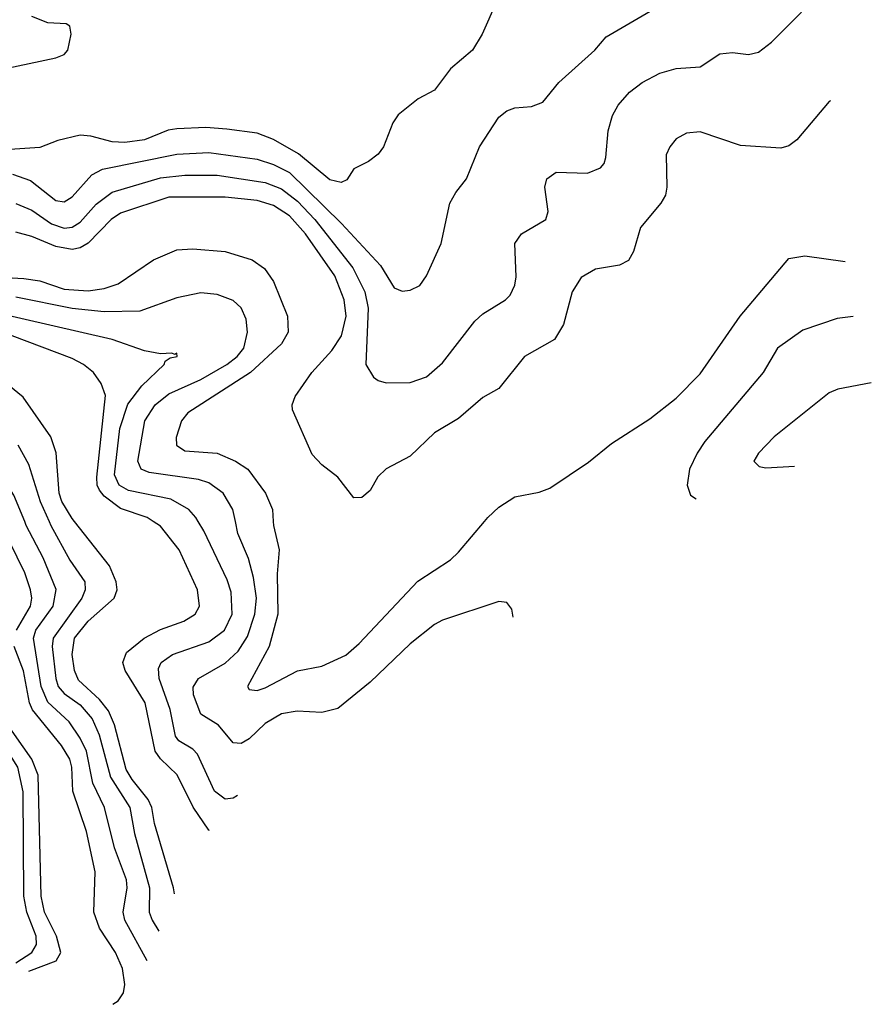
# Model space of a CAD drawing. Header units: inches. Extents: x 990535 to 1117859, y 769386 to 892122.
# Tile 424 of 656: x 1115220 to 1117335, y 788801 to 791246. Entities that reach past the tile are written whole.
import ezdxf

# ---------------------------------------------------------------- set-up
doc = ezdxf.new("R2010")
doc.units = ezdxf.units.IN
doc.header["$MEASUREMENT"] = 0
doc.layers.add('B1718', color=7, linetype='Continuous')
doc.layers.add('B1719', color=7, linetype='Continuous')

msp = doc.modelspace()

# ---------------------------------------------------------------- linework, layer by layer
at = {"layer": 'B1718', "color": 5}
for points, elevation in [([(1115536.5, 788909.5), (1115480.7, 789010), (1115476.8, 789030), (1115487, 789090), (1115485, 789110), (1115455.6, 789190), (1115430.6, 789290), (1115401.7, 789350), (1115385.6, 789430), (1115370, 789462.3), (1115342.4, 789502.4), (1115290, 789551), (1115273.2, 789590), (1115253.9, 789710), (1115260.2, 789730), (1115303.4, 789790), (1115310.7, 789830.7), (1115278.6, 789910), (1115236.4, 789990), (1115232.3, 790000)], 3060), ([(1115292.9, 790000), (1115297.3, 789990), (1115344.3, 789904.3), (1115381.5, 789850), (1115382.5, 789830), (1115374.5, 789810), (1115303.3, 789710), (1115300.9, 789690), (1115309.5, 789610), (1115315.6, 789590), (1115330, 789572.6), (1115370, 789544.7), (1115399.7, 789510), (1115417.5, 789470), (1115445.4, 789365.4), (1115493.5, 789290), (1115505.1, 789225.1), (1115542.2, 789090), (1115541.8, 789030), (1115548.6, 789010), (1115565.6, 788982.5)], 3040), ([(1115604.5, 789075.2), (1115602.3, 789090), (1115555, 789250), (1115548, 789290), (1115538.8, 789310), (1115499, 789359), (1115484.2, 789384.2), (1115455.4, 789495.4), (1115440.5, 789530), (1115418.1, 789558.1), (1115365.7, 789605.7), (1115355.9, 789630), (1115350.4, 789670), (1115355.7, 789710), (1115390, 789752.7), (1115454.7, 789810), (1115461.7, 789830), (1115459.9, 789850), (1115442.7, 789890), (1115355.8, 790000)], 3020), ([(1115691.7, 789232.4), (1115690, 789233.7), (1115650.9, 789290.9), (1115610.7, 789370.7), (1115570, 789410.3), (1115556.2, 789430), (1115531.8, 789550), (1115482.3, 789630), (1115476.1, 789650), (1115485.6, 789674.4), (1115529.3, 789710), (1115570, 789731.4), (1115627.3, 789752.7), (1115655.7, 789770), (1115666.6, 789790), (1115661.7, 789830), (1115615.8, 789930), (1115570, 789988.1), (1115551.8, 790000)], 2980), ([(1115760.7, 789319.3), (1115750, 789313), (1115730, 789310.9), (1115704.1, 789330), (1115661.9, 789421.9), (1115650, 789434.6), (1115615, 789455), (1115606.9, 789466.9), (1115593.3, 789533.3), (1115566.4, 789610), (1115564.7, 789635.3), (1115571.2, 789650), (1115599.4, 789670), (1115690, 789701.5), (1115729, 789730), (1115747.6, 789770), (1115744.9, 789824.9), (1115735, 789855), (1115676.9, 789976.9), (1115663.6, 790000)], 2960), ([(1116445.7, 789762.4), (1116441.9, 789781.9), (1116430, 789798.7), (1116410, 789801.2), (1116270, 789754.6), (1116250, 789744.1), (1116190, 789695.9), (1116090, 789601), (1116010, 789535.9), (1115970, 789525.7), (1115909.1, 789529.1), (1115870, 789522.5), (1115830, 789498.6), (1115790, 789460.5), (1115770, 789449.1), (1115750, 789450.7), (1115714.1, 789494.1), (1115670, 789521.5), (1115651.3, 789570), (1115651, 789589), (1115663.7, 789610), (1115730, 789647.9), (1115762.3, 789677.7), (1115785.5, 789714.5), (1115804.2, 789770), (1115807.7, 789810), (1115800.8, 789860.8), (1115787.9, 789907.9), (1115761.5, 789970), (1115755.5, 790000)], 2940), ([(1115849.6, 790000), (1115850.3, 789990), (1115864.7, 789930), (1115859.3, 789870), (1115861.1, 789770), (1115839.3, 789690), (1115785.5, 789590), (1115790, 789583.1), (1115810, 789580.5), (1115830, 789586.7), (1115910, 789629.5), (1115970, 789640.4), (1116030, 789668.3), (1116063.2, 789696.8), (1116208.5, 789851.5), (1116290, 789905), (1116310, 789923.4), (1116374, 790000)], 2920), ([(1115242.4, 788883.4), (1115310.8, 788909.2), (1115322.1, 788930), (1115311.5, 788970), (1115281.8, 789030), (1115273, 789070), (1115265.9, 789370), (1115250, 789410), (1115179.6, 789510), (1115163.2, 789590), (1115125, 789670), (1115122, 789710), (1115132.2, 789770), (1115131.4, 789790), (1115117.1, 789830), (1115070, 789899), (1115040.8, 789930), (1114987.3, 789967.3), (1114930, 789983.9)], 3120), ([(1115212.3, 789730), (1115246.6, 789790), (1115250.2, 789810), (1115246.8, 789830), (1115232.7, 789872.7), (1115195, 789950)], 3080), ([(1115210.7, 788904.2), (1115250.4, 788929.6), (1115261.8, 788950), (1115261.1, 788970), (1115237.8, 789030), (1115230.6, 789070), (1115228.4, 789328.4), (1115215.4, 789390), (1115143.3, 789503.3), (1115130.4, 789570.4), (1115094.3, 789654.3), (1115083.4, 789743.4), (1115073.4, 789773.4), (1115021, 789841), (1114990.5, 789870.5), (1114950, 789896.7), (1114910, 789910.7), (1114850, 789912.5)], 3140), ([(1115451.4, 788801.2), (1115464.5, 788810), (1115477.6, 788830), (1115481.1, 788850), (1115474.9, 788890), (1115457.6, 788930), (1115418.3, 788990), (1115403.7, 789030), (1115407.4, 789130), (1115385.9, 789230), (1115352, 789330), (1115349.3, 789390), (1115344.2, 789410), (1115323.4, 789443.4), (1115252.1, 789532.1), (1115244.5, 789550), (1115229.2, 789629.2), (1115205.9, 789690)], 3080)]:
    msp.add_lwpolyline(points, dxfattribs=dict(at, elevation=elevation))
at = {"layer": 'B1719', "color": 5}
for points, elevation in [([(1116404, 791290), (1116368.9, 791210), (1116344.2, 791170), (1116290, 791123.5), (1116250, 791071.2), (1116209.3, 791049.3), (1116160.3, 791010), (1116146.3, 790990), (1116123.1, 790930), (1116110, 790912), (1116086.1, 790893.9), (1116050, 790875.6), (1116032.1, 790847.9), (1116018.7, 790841.3), (1115990, 790848.5), (1115912.5, 790912.5), (1115850, 790948.6), (1115810, 790963.7), (1115734.2, 790974.2), (1115681.9, 790978.1), (1115610, 790975.2), (1115588.8, 790971.2), (1115530, 790947.9), (1115481.3, 790941.3), (1115450, 790942.8), (1115396.7, 790956.7), (1115370, 790958.8), (1115314.3, 790945.7), (1115270, 790928.6), (1115170, 790922)], 2820), ([(1115202.4, 790862.4), (1115246.7, 790846.7), (1115310, 790797), (1115330, 790793.3), (1115350, 790806.1), (1115399.1, 790860.9), (1115425.6, 790874.4), (1115610, 790911.7), (1115690, 790916.1), (1115810, 790899.8), (1115850, 790886.4), (1115890, 790866.2), (1116019.5, 790739.5), (1116115.7, 790635.7), (1116150, 790579.8), (1116170, 790571.5), (1116190, 790574), (1116214.1, 790585.9), (1116230, 790609.6), (1116267.1, 790690), (1116288.2, 790790), (1116302.9, 790817.1), (1116329.4, 790850.6), (1116361.8, 790930), (1116410, 791003.5), (1116430, 791019.8), (1116450, 791027.2), (1116491, 791030), (1116519.3, 791040.7), (1116558.9, 791090), (1116648.4, 791170), (1116676.9, 791203.1), (1116825.5, 791290)], 2840), ([(1114410, 791254.4), (1114437.5, 791237.5), (1114510, 791163.9), (1114543.5, 791143.5), (1114578.2, 791138.2), (1114662.7, 791142.7), (1114772.2, 791107.8), (1114950, 791088.4), (1115070, 791083.9), (1115097.3, 791090), (1115177.3, 791122.7), (1115310, 791151.5), (1115330, 791159.5), (1115339.3, 791170), (1115348, 791210), (1115344.7, 791230), (1115335.2, 791235.2), (1115290, 791238.4), (1115250, 791253.4)], 2780), ([(1115210, 790789.6), (1115250, 790773), (1115298.6, 790738.6), (1115330, 790727.9), (1115350, 790730.5), (1115370, 790743.5), (1115410, 790787.7), (1115450, 790817.4), (1115570, 790853.5), (1115630, 790860.1), (1115710, 790859.8), (1115830, 790841.8), (1115870, 790825.8), (1115910, 790795.6), (1115953.2, 790750), (1116047.3, 790630), (1116076.9, 790570), (1116085.5, 790530), (1116079.4, 790390), (1116098.6, 790358.6), (1116110, 790349.6), (1116130, 790344), (1116190, 790344.8), (1116230, 790358.8), (1116270, 790394.2), (1116350, 790497.2), (1116370, 790515.8), (1116426.7, 790550), (1116438, 790562), (1116450, 790586.6), (1116452.8, 790607.2), (1116449.5, 790690.5), (1116465.9, 790714.1), (1116526.3, 790750), (1116532.6, 790770), (1116523.9, 790830), (1116529.4, 790850.6), (1116552.4, 790867.6), (1116630, 790864.9), (1116662, 790878), (1116671.4, 790888.6), (1116676, 790904), (1116681.7, 790970), (1116691.9, 791008.1), (1116706.5, 791033.5), (1116734.3, 791065.7), (1116766.3, 791090), (1116810, 791113), (1116850, 791124.8), (1116910, 791128.6), (1116958.9, 791161.1), (1116990, 791164.5), (1117030, 791159.8), (1117055.1, 791164.9), (1117087.2, 791190), (1117162, 791264.2)], 2860), ([(1117233.9, 791044.3), (1117230, 791043), (1117150, 790947.4), (1117130, 790932.4), (1117110, 790927.2), (1117010, 790933.3), (1116910, 790967), (1116875.6, 790964.4), (1116850.4, 790950), (1116834.3, 790930), (1116825.8, 790910), (1116827.2, 790830), (1116823.6, 790810), (1116812.6, 790790), (1116762, 790730), (1116744.1, 790670), (1116732, 790648), (1116710, 790636.5), (1116650, 790626.5), (1116614.6, 790605.4), (1116591.9, 790570), (1116570.7, 790489.3), (1116548.3, 790451.7), (1116473.6, 790410), (1116409.6, 790330.4), (1116370, 790307.7), (1116310, 790255.8), (1116250, 790220.2), (1116190, 790162.4), (1116129.7, 790130.3), (1116109.2, 790110.8), (1116090, 790077.2), (1116070, 790059.2), (1116050, 790058.9), (1116010, 790109.7), (1115970, 790140.4), (1115946.5, 790166.5), (1115897.1, 790277.1), (1115896.5, 790290), (1115904.4, 790310), (1115945.4, 790370), (1115995.1, 790424.9), (1116018.8, 790461.2), (1116031, 790510), (1116026.1, 790550), (1116002.2, 790610), (1115930, 790713.9), (1115890, 790759), (1115850, 790784.8), (1115810, 790796.9), (1115730, 790805.2), (1115590, 790805.3), (1115470, 790765.2), (1115446.8, 790750), (1115390, 790691.3), (1115370, 790679.8), (1115350, 790675.1), (1115310, 790682.8), (1115250, 790707.9), (1115210, 790718.2)], 2880), ([(1115070, 790612.5), (1115230, 790603.4), (1115270, 790597.1), (1115330, 790576.5), (1115390, 790572.6), (1115430, 790578.5), (1115464.1, 790590), (1115552, 790650), (1115610, 790674.7), (1115650, 790677.1), (1115730, 790669.9), (1115797.2, 790650), (1115827.7, 790627.7), (1115850, 790596.1), (1115884.9, 790510), (1115886.8, 790470), (1115870, 790440.8), (1115793.4, 790370), (1115637.6, 790270), (1115622.1, 790250), (1115608.9, 790208.9), (1115609.6, 790189.6), (1115630, 790175.3), (1115710, 790169.9), (1115755.6, 790150), (1115786.5, 790130), (1115830.7, 790070), (1115847.5, 790030), (1115849.6, 790000)], 2920), ([(1116374, 790000), (1116382.3, 790010), (1116410, 790035.7), (1116450, 790061.1), (1116510, 790072.5), (1116536.9, 790083.1), (1116632.9, 790147.1), (1116690, 790194), (1116785.3, 790254.7), (1116850, 790306.2), (1116910, 790366.4), (1117009.6, 790510), (1117130, 790652.9), (1117170, 790659.8), (1117270.1, 790645.5)], 2920), ([(1115755.5, 790000), (1115749.5, 790029.5), (1115725.4, 790070), (1115690, 790096.1), (1115664.1, 790104.1), (1115541.8, 790121.8), (1115522, 790130), (1115513.4, 790150), (1115530.5, 790249.5), (1115556.4, 790290), (1115590, 790317.2), (1115670, 790352.9), (1115734, 790390), (1115760.4, 790410), (1115776.2, 790430), (1115785.4, 790470), (1115782.7, 790502.7), (1115770.3, 790530.3), (1115750, 790549), (1115710, 790563.2), (1115670, 790567.8), (1115610, 790555), (1115518.1, 790521.9), (1115430, 790520.8), (1115350, 790528.5), (1115210, 790557.1)], 2940), ([(1115663.6, 790000), (1115657.8, 790010), (1115640.2, 790030), (1115595.1, 790055.1), (1115490, 790077.3), (1115467.2, 790090), (1115455.4, 790115.4), (1115468.8, 790231.2), (1115488.8, 790291.2), (1115523.1, 790336.9), (1115578.5, 790390), (1115581.6, 790398.4), (1115593.5, 790406.5), (1115611.3, 790410), (1115610, 790418), (1115605.4, 790414.6), (1115598, 790418), (1115570, 790416.4), (1115530, 790423.7), (1115450, 790451.5), (1115150, 790520.8)], 2960), ([(1117289.8, 790508.5), (1117250, 790503.8), (1117165.3, 790474.7), (1117102.2, 790430), (1117066.4, 790370), (1116921.4, 790198.6), (1116902.1, 790170), (1116883.7, 790130), (1116877.5, 790090), (1116885.6, 790065.6), (1116899.8, 790056)], 2940), ([(1115551.8, 790000), (1115536.5, 790010), (1115470, 790032.5), (1115430, 790062.8), (1115418.1, 790078.1), (1115412.5, 790090), (1115411.4, 790110), (1115432.9, 790312.9), (1115422.3, 790342.3), (1115403, 790370), (1115378.3, 790390), (1115350, 790404.6), (1115201.1, 790461.1)], 2980), ([(1115355.8, 790000), (1115350, 790007.4), (1115324.3, 790050), (1115317.7, 790070), (1115310.6, 790170.6), (1115297.2, 790210), (1115228.3, 790308.3), (1115170, 790355.9)], 3020), ([(1117335, 790344.4), (1117251.8, 790328.2), (1117230, 790319.8), (1117093.4, 790210), (1117054.9, 790170), (1117043.1, 790150), (1117056.1, 790136.1), (1117073.1, 790133.1), (1117144.5, 790137.1)], 2960), ([(1115232.3, 790000), (1115205.4, 790065.4), (1115150, 790150.5), (1115130, 790175.8), (1115090, 790208.8), (1115050, 790215.8), (1115010, 790208.7), (1114770, 790111.2), (1114710, 790064.7), (1114674.7, 790045.3), (1114554, 790000)], 3060), ([(1115215.6, 790190), (1115242.1, 790142.1), (1115270.7, 790050), (1115292.9, 790000)], 3040)]:
    msp.add_lwpolyline(points, dxfattribs=dict(at, elevation=elevation))

doc.saveas('drawing.dxf')
